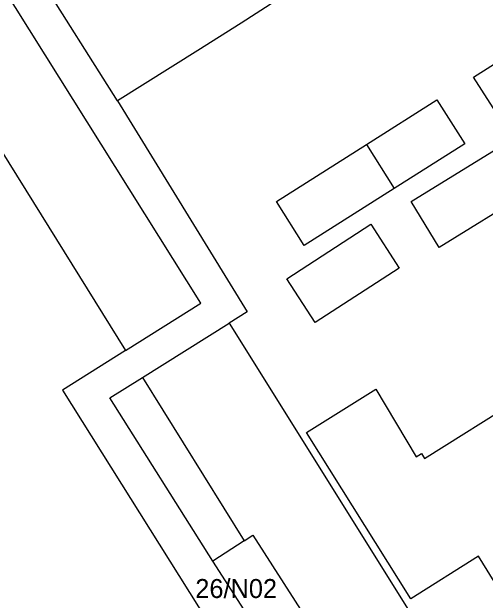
# Model space of a CAD drawing. Extents: x 160077 to 160945, y 386481 to 387498.
# Drawn here: x 160417.25 to 160442.23, y 386829.32 to 386860.35 of the extents above; entities that cross this region are included whole.
import ezdxf

# ---------------------------------------------------------------- set-up
doc = ezdxf.new("R2010")
doc.units = 0
for name, color, linetype in [('IMGEO_Groenvoorziening', 7, 'Continuous'), ('IMGEO_Pand', 7, 'Continuous'), ('IMGEO_Pand_nummerreeks', 7, 'Continuous'), ('IMGEO_Voetpad_open', 7, 'Continuous')]:
    doc.layers.add(name, color=color, linetype=linetype)

msp = doc.modelspace()

# ---------------------------------------------------------------- linework, layer by layer
at = {"layer": 'IMGEO_Groenvoorziening'}
for points in [[(160412.23, 386860.189), (160423.252, 386842.489)], [(160428.712, 386843.93), (160442.116, 386822.499)], [(160424.141, 386841.061), (160429.504, 386832.45)]]:
    msp.add_lwpolyline(points, dxfattribs=at)
at = {"layer": 'IMGEO_Pand'}
for points in [[(160422.839, 386855.651), (160418.632, 386862.323)], [(160431.189, 386860.92), (160429.346, 386859.754), (160427.069, 386858.318), (160422.839, 386855.651)], [(160447.842, 386857.609), (160443.087, 386854.594), (160441.617, 386856.912), (160446.374, 386859.93)], [(160435.964, 386853.359), (160439.674, 386855.712), (160441.145, 386853.393), (160437.43, 386851.037)], [(160437.43, 386851.037), (160432.682, 386848.026), (160431.212, 386850.344), (160435.964, 386853.359)], [(160435.964, 386853.359), (160437.43, 386851.037)], [(160444.534, 386850.845), (160439.803, 386847.929), (160438.315, 386850.343), (160443.027, 386853.247)], [(160437.688, 386846.837), (160433.252, 386843.959), (160431.755, 386846.266), (160436.192, 386849.144), (160437.688, 386846.837)], [(160448.264, 386833.279), (160448.136, 386833.199), (160447.931, 386833.526), (160442.966, 386830.414), (160443.168, 386830.092), (160442.931, 386829.943), (160441.869, 386831.638), (160438.302, 386829.402), (160432.804, 386838.171), (160436.449, 386840.457), (160438.579, 386836.885), (160438.865, 386837.065), (160439.029, 386836.804), (160444.072, 386839.966)], [(160429.504, 386832.45), (160429.968, 386832.749), (160433.24, 386827.664), (160432.701, 386827.317)], [(160429.504, 386832.45), (160427.851, 386831.387)], [(160431.123, 386826.302), (160427.851, 386831.387)]]:
    msp.add_lwpolyline(points, dxfattribs=at)
at = {"layer": 'IMGEO_Voetpad_open'}
for points in [[(160423.252, 386842.489), (160427.229, 386844.983), (160415.215, 386864.126)], [(160422.839, 386855.651), (160429.678, 386844.537), (160428.712, 386843.93)], [(160424.141, 386841.061), (160428.712, 386843.93)], [(160423.252, 386842.489), (160419.926, 386840.402), (160434.27, 386817.548)], [(160427.851, 386831.387), (160422.433, 386839.989), (160424.141, 386841.061)]]:
    msp.add_lwpolyline(points, dxfattribs=at)

# ---------------------------------------------------------------- texts
at = {"layer": 'IMGEO_Pand_nummerreeks'}
msp.add_text('26/N02', height=1, dxfattribs=at).set_placement((160426.934, 386829.439))

doc.saveas('drawing.dxf')
